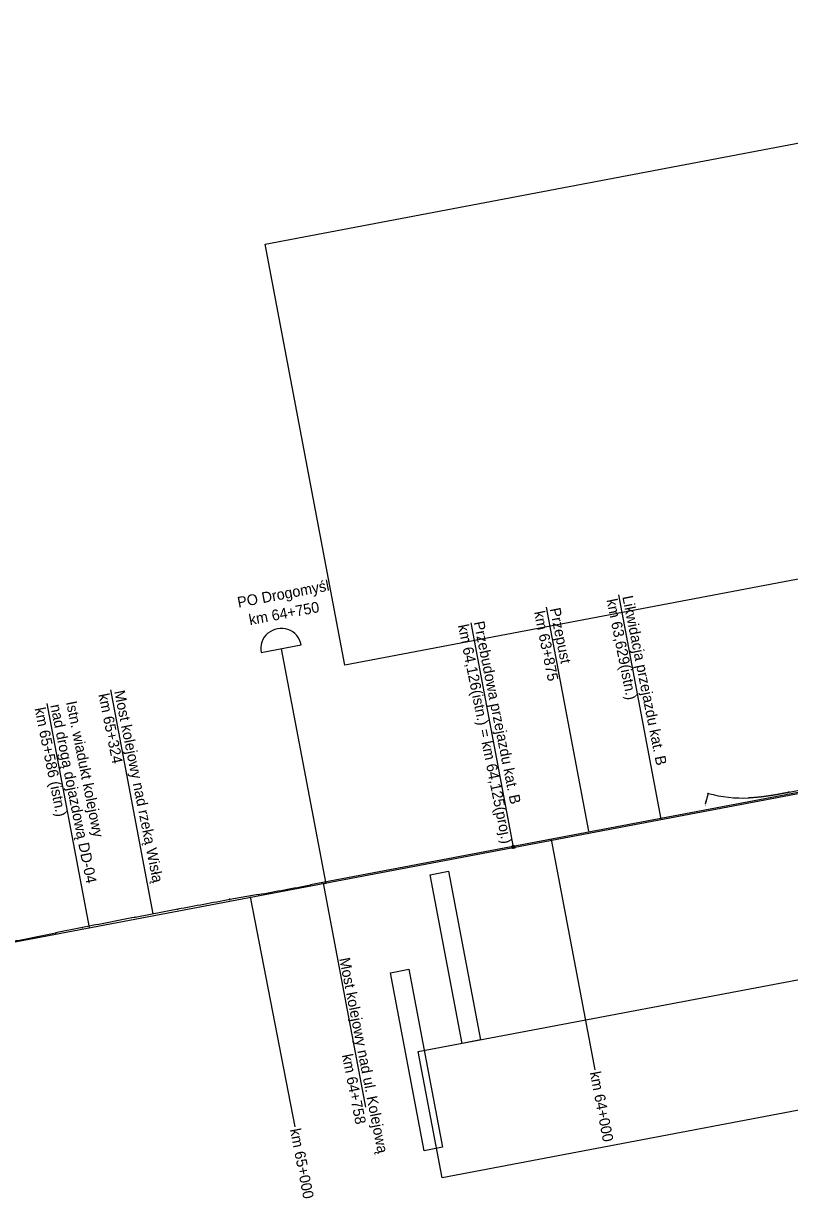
# Model space of a CAD drawing. Extents: x 6540402 to 6566579, y 5525343 to 5532423.
# Drawn here: x 6553417 to 6555919, y 5527068 to 5530905 of the extents above; entities that cross this region are included whole.
import ezdxf

# ---------------------------------------------------------------- set-up
doc = ezdxf.new("R2010")
doc.units = 0
for name, color, linetype in [('TOR_PROF-rozjazdy', 7, 'Continuous'), ('TOR_PS_OPIS_T-hektometry projektowane', 7, 'Continuous'), ('TOR_PS_OPIS_T-opisy dodatkowe', 7, 'Continuous'), ('TOR_PS_OPIS_T-symbole geometrii', 7, 'Continuous'), ('TOR_PS_P-płyty przejazdowe', 7, 'Continuous'), ('TOR_PS_T-tory projektowane', 7, 'Continuous'), ('TOR_RAMKI-ramka+tabelka 2', 7, 'Continuous')]:
    doc.layers.add(name, color=color, linetype=linetype)

msp = doc.modelspace()

# ---------------------------------------------------------------- linework, layer by layer
at = {"layer": 'DEFPOINTS'}
for points in [[(6558266.4, 5529530.7), (6554467.2, 5528810.1), (6554206.5, 5530184.8), (6558005.7, 5530905.3)], [(6554909.3, 5527586), (6554849.8, 5527574.7), (6554745.4, 5528125.4), (6554804.9, 5528136.6)], [(6554785.7, 5527235.3), (6554726.3, 5527224), (6554616, 5527805.4), (6554675.5, 5527816.7)], [(6556259.2, 5527415.6), (6554784.7, 5527135.9), (6554706.7, 5527547.6), (6556181.1, 5527827.2)]]:
    msp.add_lwpolyline(points, close=True, dxfattribs=at)
at = {"layer": 'TOR_PROF-rozjazdy'}
msp.add_circle((6555653.2, 5528391), 0.6, dxfattribs=at)
at = {"layer": 'TOR_PS_OPIS_T-hektometry projektowane'}
for points in [[(6555140.5, 5528240.1), (6555283, 5527488.5)], [(6554158.1, 5528053.3), (6554303.6, 5527302.2)]]:
    msp.add_lwpolyline(points, dxfattribs=at)
at = {"layer": 'TOR_PS_OPIS_T-opisy dodatkowe'}
for p, q in [((6555360.6, 5529039), (6555499.3, 5528307)), ((6555123.8, 5528999.4), (6555262.5, 5528267.5)), ((6554878.1, 5528947.5), (6555016.9, 5528215.6)), ((6554193.5, 5528850.9), (6554324.5, 5528875.7)), ((6553701.1, 5528729.7), (6553839.9, 5527997.8)), ((6553493.5, 5528685.1), (6553632.3, 5527953.1)), ((6554395.9, 5528098.1), (6554534.7, 5527366.1))]:
    msp.add_line(p, q, dxfattribs=at)
msp.add_lwpolyline([(6554259, 5528863.3), (6554404.5, 5528095.6)], dxfattribs=at)
msp.add_arc((6554259, 5528863.3), 66.7, 10.7332, 190.7332, dxfattribs=at)
at = {"layer": 'TOR_PS_OPIS_T-symbole geometrii'}
for p, q in [((6555917.8, 5528394.4), (6555917.1, 5528395.2)), ((6555917.8, 5528394.4), (6555917.2, 5528397.4)), ((6555917.8, 5528394.4), (6555918.1, 5528395.4)), ((6555787.2, 5528376.2), (6555786.6, 5528377.1)), ((6555787.2, 5528376.2), (6555787, 5528379.2)), ((6555787.2, 5528376.2), (6555787.6, 5528377.1)), ((6554354.6, 5528090.7), (6554353.1, 5528090.4)), ((6554354, 5528093.6), (6554354.6, 5528090.7)), ((6554091, 5528045.5), (6554089.5, 5528045.2)), ((6554091.5, 5528042.5), (6554091, 5528045.5)), ((6554183.9, 5528062.2), (6554184.5, 5528059.3)), ((6554184.5, 5528059.3), (6554185.9, 5528059.5)), ((6553920.9, 5528014.1), (6553922.4, 5528014.3)), ((6553921.4, 5528011.1), (6553920.9, 5528014.1)), ((6553781.3, 5527987.6), (6553779.8, 5527987.3)), ((6553781.9, 5527984.7), (6553781.3, 5527987.6)), ((6553522.6, 5527933.8), (6553521.1, 5527933.5)), ((6553522, 5527936.7), (6553522.6, 5527933.8)), ((6553609.5, 5527954.2), (6553611, 5527954.5)), ((6553610.1, 5527951.3), (6553609.5, 5527954.2))]:
    msp.add_line(p, q, dxfattribs=at)
at = {"layer": 'TOR_PS_P-płyty przejazdowe'}
msp.add_line((6555017.3, 5528215.8), (6555017.4, 5528215.8), dxfattribs=at)
for points in [[(6555013.9, 5528218), (6555013.7, 5528219.2), (6555013.1, 5528219.1), (6555013.3, 5528217.9)], [(6555014.2, 5528216.6), (6555013.9, 5528217.8), (6555013.3, 5528217.7), (6555013.6, 5528216.5)], [(6555014.2, 5528216.4), (6555014.4, 5528215.2), (6555013.8, 5528215.1), (6555013.6, 5528216.3)], [(6555014.5, 5528218.1), (6555014.2, 5528219.3), (6555013.7, 5528219.2), (6555013.9, 5528218)], [(6555014.7, 5528216.7), (6555014.5, 5528218), (6555013.9, 5528217.8), (6555014.2, 5528216.6)], [(6555014.7, 5528214), (6555014.5, 5528215.2), (6555013.9, 5528215.1), (6555014.1, 5528213.9)], [(6555015, 5528212.6), (6555014.7, 5528213.9), (6555014.1, 5528213.8), (6555014.4, 5528212.5)], [(6555015.1, 5528218.2), (6555014.8, 5528219.4), (6555014.2, 5528219.3), (6555014.5, 5528218.1)], [(6555014.8, 5528216.5), (6555015, 5528215.3), (6555014.4, 5528215.2), (6555014.2, 5528216.4)], [(6555015, 5528212.4), (6555015.2, 5528211.3), (6555014.6, 5528211.2), (6555014.4, 5528212.3)], [(6555015.3, 5528216.8), (6555015.1, 5528218.1), (6555014.5, 5528218), (6555014.7, 5528216.7)], [(6555015.3, 5528214.1), (6555015, 5528215.3), (6555014.5, 5528215.2), (6555014.7, 5528214)], [(6555015.5, 5528212.7), (6555015.3, 5528214), (6555014.7, 5528213.9), (6555015, 5528212.6)], [(6555015.6, 5528218.3), (6555015.4, 5528219.5), (6555014.8, 5528219.4), (6555015.1, 5528218.2)], [(6555015.4, 5528216.6), (6555015.6, 5528215.5), (6555015, 5528215.3), (6555014.8, 5528216.5)], [(6555015.9, 5528214.2), (6555015.6, 5528215.4), (6555015, 5528215.3), (6555015.3, 5528214.1)], [(6555015.6, 5528212.6), (6555015.8, 5528211.4), (6555015.2, 5528211.3), (6555015, 5528212.4)], [(6555015.9, 5528216.9), (6555015.7, 5528218.2), (6555015.1, 5528218.1), (6555015.3, 5528216.8)], [(6555016.1, 5528212.8), (6555015.9, 5528214.1), (6555015.3, 5528214), (6555015.5, 5528212.7)], [(6555016.2, 5528218.4), (6555016, 5528219.6), (6555015.4, 5528219.5), (6555015.6, 5528218.3)], [(6555015.9, 5528216.7), (6555016.2, 5528215.6), (6555015.6, 5528215.5), (6555015.4, 5528216.6)], [(6555016.4, 5528214.4), (6555016.2, 5528215.5), (6555015.6, 5528215.4), (6555015.9, 5528214.2)], [(6555016.2, 5528212.7), (6555016.4, 5528211.5), (6555015.8, 5528211.4), (6555015.6, 5528212.6)], [(6555016.5, 5528217), (6555016.3, 5528218.3), (6555015.7, 5528218.2), (6555015.9, 5528216.9)], [(6555016.5, 5528216.9), (6555016.8, 5528215.7), (6555016.2, 5528215.6), (6555015.9, 5528216.7)], [(6555016.7, 5528212.9), (6555016.5, 5528214.2), (6555015.9, 5528214.1), (6555016.1, 5528212.8)], [(6555016.8, 5528218.5), (6555016.6, 5528219.7), (6555016, 5528219.6), (6555016.2, 5528218.4)], [(6555017, 5528214.5), (6555016.8, 5528215.6), (6555016.2, 5528215.5), (6555016.4, 5528214.4)], [(6555016.7, 5528212.8), (6555017, 5528211.6), (6555016.4, 5528211.5), (6555016.2, 5528212.7)], [(6555017.1, 5528217.1), (6555016.9, 5528218.4), (6555016.3, 5528218.3), (6555016.5, 5528217)], [(6555017.1, 5528217), (6555017.3, 5528215.8), (6555016.8, 5528215.7), (6555016.5, 5528216.9)], [(6555017.3, 5528213), (6555017.1, 5528214.3), (6555016.5, 5528214.2), (6555016.7, 5528212.9)], [(6555017.4, 5528218.7), (6555017.2, 5528219.8), (6555016.6, 5528219.7), (6555016.8, 5528218.5)], [(6555017.3, 5528212.9), (6555017.6, 5528211.7), (6555017, 5528211.6), (6555016.7, 5528212.8)], [(6555017.6, 5528214.6), (6555017.4, 5528215.8), (6555016.8, 5528215.6), (6555017, 5528214.5)], [(6555017.7, 5528217.2), (6555017.4, 5528218.5), (6555016.9, 5528218.4), (6555017.1, 5528217.1)], [(6555017.7, 5528217.1), (6555017.9, 5528215.9), (6555017.3, 5528215.8), (6555017.1, 5528217)], [(6555017.9, 5528213.2), (6555017.7, 5528214.4), (6555017.1, 5528214.3), (6555017.3, 5528213)], [(6555018, 5528218.8), (6555017.8, 5528219.9), (6555017.2, 5528219.8), (6555017.4, 5528218.7)], [(6555017.9, 5528213), (6555018.2, 5528211.8), (6555017.6, 5528211.7), (6555017.3, 5528212.9)], [(6555018.3, 5528217.3), (6555018, 5528218.6), (6555017.4, 5528218.5), (6555017.7, 5528217.2)], [(6555018.2, 5528214.7), (6555018, 5528215.9), (6555017.4, 5528215.8), (6555017.6, 5528214.6)], [(6555018.3, 5528217.2), (6555018.5, 5528216), (6555017.9, 5528215.9), (6555017.7, 5528217.1)], [(6555018.5, 5528213.3), (6555018.2, 5528214.5), (6555017.7, 5528214.4), (6555017.9, 5528213.2)], [(6555018.6, 5528218.9), (6555018.4, 5528220.1), (6555017.8, 5528219.9), (6555018, 5528218.8)], [(6555018.5, 5528213.1), (6555018.7, 5528211.9), (6555018.2, 5528211.8), (6555017.9, 5528213)], [(6555018.9, 5528217.5), (6555018.6, 5528218.7), (6555018, 5528218.6), (6555018.3, 5528217.3)], [(6555018.8, 5528214.8), (6555018.6, 5528216), (6555018, 5528215.9), (6555018.2, 5528214.7)], [(6555019.1, 5528213.4), (6555018.8, 5528214.7), (6555018.2, 5528214.5), (6555018.5, 5528213.3)], [(6555018.9, 5528217.3), (6555019.1, 5528216.1), (6555018.5, 5528216), (6555018.3, 5528217.2)], [(6555019.2, 5528219), (6555019, 5528220.2), (6555018.4, 5528220.1), (6555018.6, 5528218.9)], [(6555019.1, 5528213.2), (6555019.3, 5528212), (6555018.7, 5528211.9), (6555018.5, 5528213.1)], [(6555019.5, 5528217.6), (6555019.2, 5528218.8), (6555018.6, 5528218.7), (6555018.9, 5528217.5)], [(6555019.4, 5528214.9), (6555019.2, 5528216.1), (6555018.6, 5528216), (6555018.8, 5528214.8)], [(6555019.7, 5528213.5), (6555019.4, 5528214.8), (6555018.8, 5528214.7), (6555019.1, 5528213.4)], [(6555019.5, 5528217.4), (6555019.7, 5528216.2), (6555019.1, 5528216.1), (6555018.9, 5528217.3)], [(6555019.8, 5528219.1), (6555019.6, 5528220.3), (6555019, 5528220.2), (6555019.2, 5528219)], [(6555019.7, 5528213.3), (6555019.9, 5528212.2), (6555019.3, 5528212), (6555019.1, 5528213.2)], [(6555020, 5528217.7), (6555019.8, 5528219), (6555019.2, 5528218.8), (6555019.5, 5528217.6)], [(6555020, 5528215), (6555019.8, 5528216.2), (6555019.2, 5528216.1), (6555019.4, 5528214.9)], [(6555020.3, 5528213.6), (6555020, 5528214.9), (6555019.4, 5528214.8), (6555019.7, 5528213.5)], [(6555020.1, 5528217.5), (6555020.3, 5528216.4), (6555019.7, 5528216.2), (6555019.5, 5528217.4)], [(6555020.4, 5528219.2), (6555020.1, 5528220.4), (6555019.6, 5528220.3), (6555019.8, 5528219.1)], [(6555020.3, 5528213.5), (6555020.5, 5528212.3), (6555019.9, 5528212.2), (6555019.7, 5528213.3)], [(6555020.6, 5528217.8), (6555020.4, 5528219.1), (6555019.8, 5528219), (6555020, 5528217.7)], [(6555020.6, 5528215.1), (6555020.4, 5528216.3), (6555019.8, 5528216.2), (6555020, 5528215)], [(6555020.8, 5528213.7), (6555020.6, 5528215), (6555020, 5528214.9), (6555020.3, 5528213.6)], [(6555020.7, 5528217.6), (6555020.9, 5528216.5), (6555020.3, 5528216.4), (6555020.1, 5528217.5)], [(6555020.9, 5528213.6), (6555021.1, 5528212.4), (6555020.5, 5528212.3), (6555020.3, 5528213.5)], [(6555021.2, 5528215.2), (6555020.9, 5528216.4), (6555020.4, 5528216.3), (6555020.6, 5528215.1)], [(6555021.4, 5528213.8), (6555021.2, 5528215.1), (6555020.6, 5528215), (6555020.8, 5528213.7)], [(6555021.5, 5528213.7), (6555021.7, 5528212.5), (6555021.1, 5528212.4), (6555020.9, 5528213.6)]]:
    msp.add_lwpolyline(points, close=True, dxfattribs=at)
at = {"layer": 'TOR_PS_T-tory projektowane'}
for p, q in [((6556930.2, 5528586.3), (6555917.8, 5528394.4)), ((6556842.8, 5528563.9), (6554354.3, 5528092.1)), ((6556358, 5528467.8), (6550837.1, 5527421.3)), ((6555653.2, 5528391), (6555653.2, 5528391)), ((6554184.2, 5528060.7), (6554091.2, 5528044)), ((6553921.2, 5528012.6), (6553781.6, 5527986.1)), ((6553609.8, 5527952.7), (6553522.3, 5527935.3))]:
    msp.add_line(p, q, dxfattribs=at)
msp.add_lwpolyline([(6555917.8, 5528394.4), (6555915.9, 5528394.1), (6555914, 5528393.7), (6555912.1, 5528393.3), (6555910.2, 5528393), (6555908.4, 5528392.6), (6555906.5, 5528392.3), (6555904.6, 5528391.9), (6555902.7, 5528391.6), (6555900.8, 5528391.2), (6555899, 5528390.9), (6555897.1, 5528390.5), (6555895.2, 5528390.2), (6555893.3, 5528389.8), (6555891.4, 5528389.5), (6555889.6, 5528389.1), (6555887.7, 5528388.8), (6555885.8, 5528388.4), (6555883.9, 5528388.1), (6555882, 5528387.8), (6555880.1, 5528387.4), (6555878.3, 5528387.1), (6555876.4, 5528386.8), (6555874.5, 5528386.5), (6555872.6, 5528386.1), (6555870.7, 5528385.8), (6555868.8, 5528385.5), (6555867, 5528385.2), (6555865.1, 5528384.9), (6555863.2, 5528384.5), (6555861.3, 5528384.2), (6555859.4, 5528383.9), (6555857.5, 5528383.6), (6555855.6, 5528383.3), (6555853.7, 5528383.1), (6555851.8, 5528382.8), (6555849.9, 5528382.5), (6555848.1, 5528382.2), (6555846.2, 5528381.9), (6555844.3, 5528381.7), (6555842.4, 5528381.4), (6555840.5, 5528381.1), (6555838.6, 5528380.9), (6555836.7, 5528380.6), (6555834.8, 5528380.4), (6555832.9, 5528380.1), (6555831, 5528379.9), (6555829.1, 5528379.7), (6555827.2, 5528379.5), (6555825.3, 5528379.2), (6555823.4, 5528379), (6555821.5, 5528378.8), (6555819.6, 5528378.6), (6555817.7, 5528378.4), (6555815.8, 5528378.2), (6555813.9, 5528378), (6555812, 5528377.9), (6555810.1, 5528377.7), (6555808.2, 5528377.5), (6555806.2, 5528377.4), (6555804.3, 5528377.2), (6555802.4, 5528377.1), (6555800.5, 5528376.9), (6555798.6, 5528376.8), (6555796.7, 5528376.7), (6555794.8, 5528376.6), (6555792.9, 5528376.5), (6555791, 5528376.4), (6555789.1, 5528376.3), (6555787.2, 5528376.2)], dxfattribs=at)
for centre, radius, start, end in [((6555768.9, 5528825.8), 450, 255.1056, 272.3299), ((6550908.9, 5546268.5), 18500, 280.19758, 280.73324), ((6557366.5, 5509836.2), 18500, 100.19758, 100.73324), ((6557227, 5509809.8), 18500, 100.73324, 101.27525), ((6549905.1, 5546078.2), 18500, 280.73324, 281.27525)]:
    msp.add_arc(centre, radius, start, end, dxfattribs=at)
at = {"layer": 'TOR_RAMKI-ramka+tabelka 2'}
msp.add_line((6555653.2, 5528391), (6555643.8, 5528355.7), dxfattribs=at)

# ---------------------------------------------------------------- texts
at = {"layer": 'TOR_PS_OPIS_T-hektometry projektowane'}
for s, rotation, p in [('km 64+000', 280.7332, (6555266.9, 5527479.5)), ('km 65+000', 280.9655, (6554287.5, 5527293.2))]:
    msp.add_text(s, height=35, rotation=rotation, dxfattribs=at).set_placement(p)
at = {"layer": 'TOR_PS_OPIS_T-opisy dodatkowe'}
for s, rotation, p in [('PO Drogomyśl', 10.7332, (6554119.4, 5528997.2)), ('Likwidacja przejazdu kat. B', 281.4331, (6555372.7, 5529033.2)), ('km 64+750', 10.7332, (6554157, 5528940.2)), ('Przepust', 281.4331, (6555135.9, 5528993.6)), ('km 63,629(istn.)', 281.4331, (6555321.2, 5529022.8)), ('km 63+875', 281.4331, (6555084.4, 5528983.2)), ('km 64,126(istn.) = km 64,125(proj.)', 281.4331, (6554835.9, 5528939.5)), ('Przebudowa przejazdu kat. B', 281.4331, (6554887.3, 5528949.9)), ('Most kolejowy nad rzeką Wisłą', 281.4331, (6553713.2, 5528724)), ('Istn. wiadukt kolejowy ', 281.4331, (6553556.2, 5528688.9)), ('km 65+324', 281.4331, (6553661.8, 5528713.6)), ('km 65+586 (istn.)', 281.4331, (6553453.3, 5528668.1)), ('nad drogą dojazdową DD-04', 281.4331, (6553504.7, 5528678.5)), ('Most kolejowy nad ul. Kolejową', 281.1578, (6554448.5, 5527851.2)), ('km 64+758', 281.1578, (6554457.1, 5527536.3))]:
    msp.add_text(s, height=35, rotation=rotation, dxfattribs=at).set_placement(p)
at = {"layer": 'TOR_RAMKI-ramka+tabelka 2'}
for s, p in [('km 8+577,64', (6555644.3, 5528368.1)), ('Linia kolejowa nr 157', (6555649.5, 5528374.5))]:
    msp.add_text(s, height=2, rotation=255.1585, dxfattribs=at).set_placement(p)

doc.saveas('drawing.dxf')
